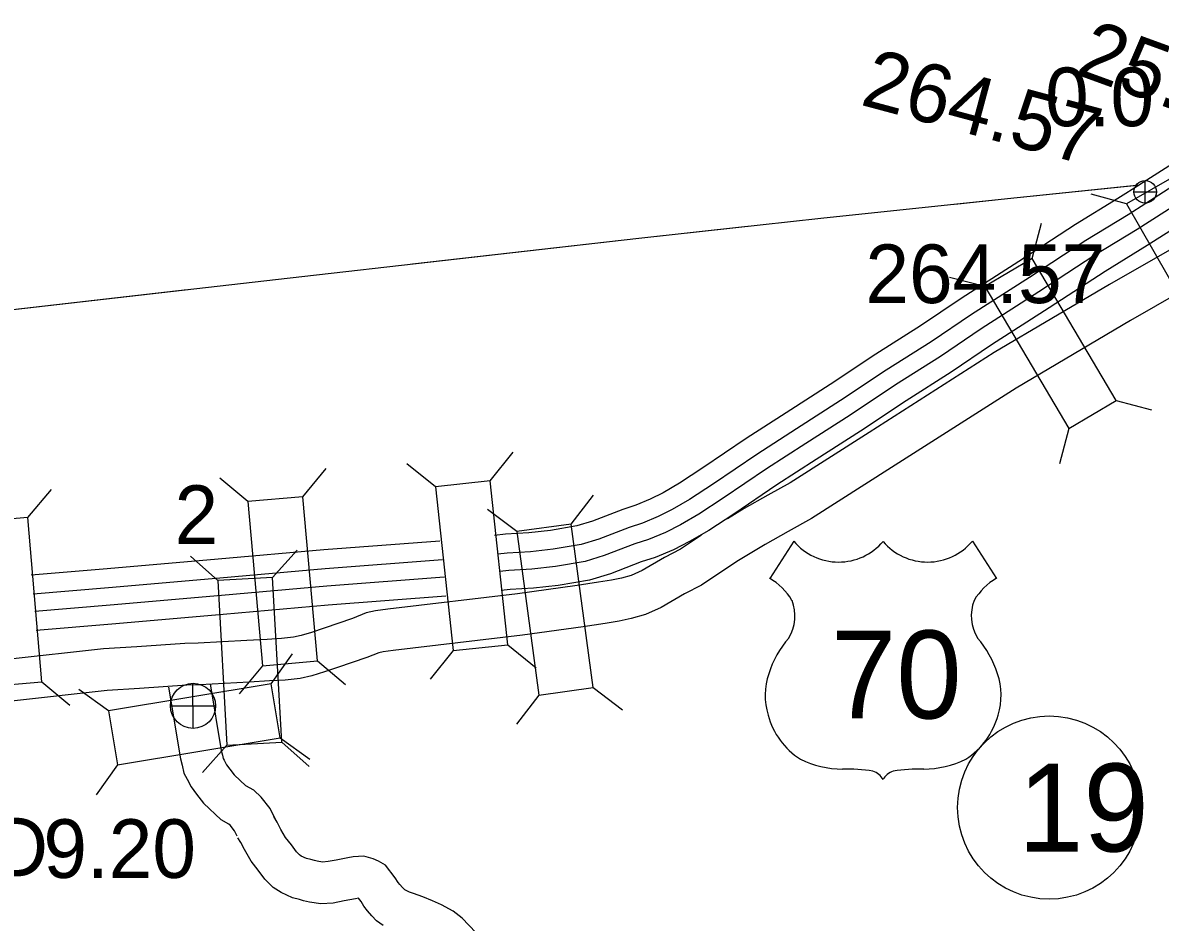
# Model space of a CAD drawing. Extents: x -939622 to -934222, y 1383701 to 1385301.
# Drawn here: x -935649.96 to -935625.37, y 1384382.28 to 1384401.72 of the extents above; entities that cross this region are included whole.
import ezdxf

# ---------------------------------------------------------------- set-up
doc = ezdxf.new("R2010")
doc.units = 0
for name, color, linetype in [('19', 7, 'Continuous'), ('2', 7, 'Continuous'), ('25', 7, 'Continuous'), ('Level 10', 7, 'Continuous'), ('Level 15', 7, 'Continuous'), ('Level 19', 7, 'Continuous'), ('Level 2', 7, 'Continuous'), ('Level 20', 7, 'Continuous'), ('Level 22', 7, 'Continuous'), ('Level 25', 7, 'Continuous'), ('Level 26', 7, 'Continuous'), ('Level 27', 7, 'Continuous')]:
    doc.layers.add(name, color=color, linetype=linetype)

msp = doc.modelspace()

# ---------------------------------------------------------------- linework, layer by layer
at = {"layer": '19'}
msp.add_lwpolyline([(-935621.443, 1384400.665), (-935621.839, 1384400.536), (-935622.238, 1384400.391), (-935622.604, 1384400.252), (-935623.126, 1384400.003), (-935623.714, 1384399.662), (-935624.391, 1384399.127), (-935625.822, 1384398.218)], dxfattribs=at)
at = {"layer": '2'}
msp.add_lwpolyline([(-935659.897, 1384394.596), (-935652.377, 1384395.274), (-935644.499, 1384396.172), (-935636.643, 1384397.068), (-935632.709, 1384397.496), (-935628.67, 1384397.922), (-935625.822, 1384398.216)], dxfattribs=at)
at = {"layer": 'Level 10'}
for points in [[(-935646.808, 1384387.358), (-935646.551, 1384385.81), (-935646.517, 1384385.674), (-935646.475, 1384385.503), (-935646.407, 1384385.368), (-935646.321, 1384385.204), (-935646.204, 1384385.044), (-935646.056, 1384384.854), (-935645.671, 1384384.493)], [(-935645.908, 1384387.433), (-935645.669, 1384385.993), (-935645.644, 1384385.891), (-935645.626, 1384385.817), (-935645.607, 1384385.781), (-935645.555, 1384385.681), (-935645.485, 1384385.585), (-935645.389, 1384385.462), (-935645.139, 1384385.227)], [(-935644.514, 1384384.527), (-935644.613, 1384384.735), (-935644.809, 1384384.981), (-935644.962, 1384385.13), (-935645.139, 1384385.227)], [(-935645.326, 1384384.139), (-935645.381, 1384384.255), (-935645.478, 1384384.377), (-935645.502, 1384384.4), (-935645.671, 1384384.493)], [(-935640.165, 1384382.054), (-935640.461, 1384382.367), (-935640.657, 1384382.521), (-935640.911, 1384382.651), (-935641.1, 1384382.742), (-935641.309, 1384382.831), (-935641.516, 1384382.903), (-935641.596, 1384382.927), (-935641.7, 1384382.977), (-935641.716, 1384382.99), (-935641.754, 1384383.028), (-935641.809, 1384383.091), (-935641.845, 1384383.139), (-935641.91, 1384383.238), (-935642.115, 1384383.514), (-935642.269, 1384383.597), (-935642.385, 1384383.651), (-935642.586, 1384383.706), (-935642.814, 1384383.692), (-935642.932, 1384383.67), (-935643.185, 1384383.621), (-935643.359, 1384383.588), (-935643.483, 1384383.58), (-935643.592, 1384383.596), (-935643.653, 1384383.61), (-935643.734, 1384383.635), (-935643.828, 1384383.659), (-935643.938, 1384383.709), (-935643.974, 1384383.733), (-935644.043, 1384383.802), (-935644.154, 1384383.952), (-935644.277, 1384384.109), (-935644.378, 1384384.282), (-935644.459, 1384384.438), (-935644.533, 1384384.563)], [(-935642.17, 1384382.205), (-935642.311, 1384382.311), (-935642.413, 1384382.415), (-935642.51, 1384382.525), (-935642.584, 1384382.625), (-935642.648, 1384382.723), (-935642.703, 1384382.797), (-935642.705, 1384382.797), (-935642.765, 1384382.786), (-935643.014, 1384382.738), (-935643.247, 1384382.693), (-935643.519, 1384382.677), (-935643.758, 1384382.71), (-935643.889, 1384382.741), (-935643.977, 1384382.768), (-935644.129, 1384382.807), (-935644.376, 1384382.92), (-935644.545, 1384383.032), (-935644.726, 1384383.212), (-935644.87, 1384383.407), (-935645.023, 1384383.602), (-935645.167, 1384383.847), (-935645.246, 1384384.001), (-935645.307, 1384384.103)]]:
    msp.add_lwpolyline(points, dxfattribs=at)
at = {"layer": 'Level 15'}
for points in [[(-935622.09, 1384398.595), (-935622.126, 1384398.574), (-935622.902, 1384398.141), (-935623.719, 1384397.638), (-935626.468, 1384396.062), (-935628.96, 1384394.592), (-935631.66, 1384392.865), (-935633.374, 1384391.779), (-935633.857, 1384391.507), (-935634.364, 1384391.22), (-935634.728, 1384391.001)], [(-935623.259, 1384396.864), (-935626.015, 1384395.284), (-935628.488, 1384393.825), (-935631.177, 1384392.106), (-935632.912, 1384391.007), (-935633.415, 1384390.723), (-935633.911, 1384390.442), (-935634.526, 1384390.073), (-935635.284, 1384389.566), (-935635.654, 1384389.376), (-935636.158, 1384389.084), (-935636.497, 1384388.929), (-935636.807, 1384388.842), (-935637.07, 1384388.789), (-935637.373, 1384388.739), (-935637.843, 1384388.664), (-935639.154, 1384388.487), (-935641.955, 1384388.155), (-935642.171, 1384388.125), (-935642.264, 1384388.103), (-935642.523, 1384388.001), (-935643.156, 1384387.786), (-935643.44, 1384387.689), (-935643.714, 1384387.602), (-935643.965, 1384387.549), (-935644.287, 1384387.513), (-935644.627, 1384387.493), (-935645.068, 1384387.471), (-935646.131, 1384387.412), (-935646.411, 1384387.404), (-935647.436, 1384387.33), (-935648.136, 1384387.289), (-935650.201, 1384387.06)], [(-935635.288, 1384390.646), (-935635.741, 1384390.343), (-935636.085, 1384390.166), (-935636.572, 1384389.884), (-935636.808, 1384389.776), (-935637.018, 1384389.717), (-935637.231, 1384389.674), (-935637.516, 1384389.628), (-935637.974, 1384389.554), (-935639.267, 1384389.38), (-935642.069, 1384389.047), (-935642.336, 1384389.011), (-935642.534, 1384388.964), (-935642.834, 1384388.846), (-935643.446, 1384388.638), (-935643.721, 1384388.544), (-935643.943, 1384388.473), (-935644.108, 1384388.439), (-935644.364, 1384388.41), (-935644.676, 1384388.392), (-935645.115, 1384388.37), (-935646.169, 1384388.312), (-935646.457, 1384388.304), (-935647.494, 1384388.228), (-935648.211, 1384388.186), (-935650.298, 1384387.955)]]:
    msp.add_lwpolyline(points, dxfattribs=at)
at = {"layer": 'Level 19'}
for points in [[(-935624.075, 1384398.395), (-935625.868, 1384397.255), (-935626.781, 1384396.695), (-935627.997, 1384395.903), (-935629.242, 1384395.106), (-935630.119, 1384394.511), (-935631.091, 1384393.895), (-935632.075, 1384393.241), (-935633.032, 1384392.629), (-935633.884, 1384392.078), (-935634.818, 1384391.444), (-935635.346, 1384391.098), (-935635.741, 1384390.868), (-935636.068, 1384390.706), (-935636.43, 1384390.553), (-935636.728, 1384390.456), (-935637.389, 1384390.203), (-935637.803, 1384390.078), (-935638.444, 1384389.969), (-935638.955, 1384389.913), (-935639.454, 1384389.882), (-935639.649, 1384389.861)], [(-935623.281, 1384398.475), (-935623.695, 1384398.148), (-935625.65, 1384396.905), (-935626.561, 1384396.346), (-935627.773, 1384395.556), (-935629.015, 1384394.762), (-935629.893, 1384394.166), (-935630.866, 1384393.549), (-935631.849, 1384392.895), (-935632.809, 1384392.282), (-935633.656, 1384391.734), (-935634.589, 1384391.101), (-935635.129, 1384390.747), (-935635.545, 1384390.505), (-935635.895, 1384390.33), (-935636.286, 1384390.166), (-935636.59, 1384390.067), (-935637.255, 1384389.812), (-935637.708, 1384389.676), (-935638.387, 1384389.56), (-935638.92, 1384389.502), (-935639.42, 1384389.471), (-935639.618, 1384389.45)], [(-935625.808, 1384398.226), (-935626.285, 1384397.923), (-935627.202, 1384397.36), (-935628.424, 1384396.564), (-935629.676, 1384395.764), (-935630.551, 1384395.169), (-935631.52, 1384394.556), (-935632.505, 1384393.9), (-935633.458, 1384393.291), (-935634.319, 1384392.735), (-935635.255, 1384392.099), (-935635.761, 1384391.768), (-935636.115, 1384391.562), (-935636.396, 1384391.422), (-935636.705, 1384391.292), (-935636.991, 1384391.199), (-935637.644, 1384390.948), (-935637.983, 1384390.846), (-935638.553, 1384390.749), (-935639.022, 1384390.698), (-935639.521, 1384390.667), (-935639.764, 1384390.641)], [(-935624.915, 1384398.305), (-935626.067, 1384397.573), (-935626.982, 1384397.012), (-935628.2, 1384396.218), (-935629.449, 1384395.419), (-935630.325, 1384394.824), (-935631.295, 1384394.21), (-935632.28, 1384393.555), (-935633.235, 1384392.944), (-935634.091, 1384392.391), (-935635.026, 1384391.756), (-935635.544, 1384391.417), (-935635.919, 1384391.199), (-935636.224, 1384391.047), (-935636.561, 1384390.905), (-935636.853, 1384390.81), (-935637.51, 1384390.558), (-935637.888, 1384390.444), (-935638.496, 1384390.34), (-935638.987, 1384390.287), (-935639.486, 1384390.256), (-935639.692, 1384390.234)], [(-935640.946, 1384390.518), (-935643.455, 1384390.33), (-935645.733, 1384390.126), (-935648.138, 1384389.919), (-935649.781, 1384389.779)], [(-935640.884, 1384390.109), (-935643.421, 1384389.919), (-935645.697, 1384389.715), (-935648.103, 1384389.508), (-935649.733, 1384389.369)], [(-935640.848, 1384389.735), (-935643.39, 1384389.545), (-935645.664, 1384389.342), (-935648.071, 1384389.135), (-935649.698, 1384388.995)], [(-935640.813, 1384389.324), (-935643.356, 1384389.134), (-935645.628, 1384388.931), (-935648.035, 1384388.724), (-935649.67, 1384388.584)]]:
    msp.add_lwpolyline(points, dxfattribs=at)
at = {"layer": 'Level 2'}
for points in [[(-935629.81, 1384397.802), (-935628.67, 1384397.922), (-935625.87, 1384398.211)], [(-935641.538, 1384396.51), (-935636.643, 1384397.068), (-935634.291, 1384397.324)], [(-935654.232, 1384395.107), (-935652.377, 1384395.274), (-935646.403, 1384395.955)]]:
    msp.add_lwpolyline(points, dxfattribs=at)
at = {"layer": 'Level 20'}
for p, q in [((-935626.101, 1384397.807), (-935626.866, 1384398.015)), ((-935628.137, 1384396.624), (-935627.939, 1384397.391)), ((-935629.16, 1384396.02), (-935629.927, 1384396.218)), ((-935626.325, 1384393.554), (-935625.558, 1384393.357)), ((-935627.348, 1384392.951), (-935627.546, 1384392.184)), ((-935639.856, 1384391.82), (-935639.359, 1384392.436)), ((-935643.908, 1384391.476), (-935643.4, 1384392.084)), ((-935641.038, 1384391.693), (-935641.654, 1384392.19)), ((-935645.091, 1384391.37), (-935645.699, 1384391.878)), ((-935649.849, 1384391.029), (-935649.339, 1384391.635)), ((-935638.104, 1384390.881), (-935637.624, 1384391.511)), ((-935639.281, 1384390.722), (-935639.911, 1384391.202)), ((-935644.558, 1384389.733), (-935644.03, 1384390.323)), ((-935645.744, 1384389.667), (-935646.334, 1384390.195)), ((-935644.59, 1384387.434), (-935644.13, 1384388.078)), ((-935640.657, 1384388.149), (-935641.154, 1384387.532)), ((-935639.476, 1384388.276), (-935638.859, 1384387.779)), ((-935644.774, 1384387.82), (-935645.282, 1384387.213)), ((-935643.591, 1384387.926), (-935642.983, 1384387.418)), ((-935649.545, 1384387.478), (-935648.939, 1384386.968)), ((-935648.106, 1384386.85), (-935648.751, 1384387.311)), ((-935637.626, 1384387.349), (-935636.996, 1384386.869)), ((-935638.803, 1384387.19), (-935639.283, 1384386.56)), ((-935645.547, 1384386.108), (-935646.075, 1384385.518)), ((-935644.396, 1384386.262), (-935643.752, 1384385.801)), ((-935644.361, 1384386.174), (-935643.771, 1384385.646)), ((-935647.912, 1384385.678), (-935648.373, 1384385.034))]:
    msp.add_line(p, q, dxfattribs=at)
for points in [[(-935626.101, 1384397.807), (-935624.329, 1384394.715), (-935623.298, 1384395.306), (-935625.071, 1384398.398)], [(-935626.325, 1384393.554), (-935628.137, 1384396.624), (-935629.16, 1384396.02), (-935627.348, 1384392.951)], [(-935639.476, 1384388.276), (-935639.856, 1384391.82), (-935641.038, 1384391.693), (-935640.657, 1384388.149)], [(-935645.091, 1384391.37), (-935644.774, 1384387.82), (-935643.591, 1384387.926), (-935643.908, 1384391.476)], [(-935649.545, 1384387.478), (-935649.849, 1384391.029), (-935651.033, 1384390.927), (-935650.729, 1384387.376)], [(-935637.626, 1384387.349), (-935638.104, 1384390.881), (-935639.281, 1384390.722), (-935638.803, 1384387.19)], [(-935645.744, 1384389.667), (-935645.547, 1384386.108), (-935644.361, 1384386.174), (-935644.558, 1384389.733)], [(-935647.912, 1384385.678), (-935644.396, 1384386.262), (-935644.59, 1384387.434), (-935648.106, 1384386.85)]]:
    msp.add_lwpolyline(points, close=True, dxfattribs=at)
at = {"layer": 'Level 22'}
for p, q in [((-935633.292, 1384390.515), (-935633.812, 1384389.712)), ((-935629.432, 1384390.515), (-935628.912, 1384389.712))]:
    msp.add_line(p, q, dxfattribs=at)
for centre, radius, start, end in [((-935632.325, 1384391.328), 1.264, 220.075, 319.6701), ((-935630.399, 1384391.328), 1.264, 220.3299, 319.925), ((-935634.49, 1384388.546), 1.349, 30.7809, 59.9883), ((-935628.234, 1384388.546), 1.349, 120.0117, 149.2191), ((-935634.193, 1384388.902), 0.925, 328.8105, 21.2108), ((-935628.531, 1384388.902), 0.925, 158.7892, 211.1895), ((-935631.775, 1384387.006), 2.157, 138.9565, 162.6913), ((-935630.949, 1384387.006), 2.157, 17.3087, 41.0435), ((-935632.487, 1384387.183), 1.426, 160.9576, 197.3819), ((-935630.237, 1384387.183), 1.426, 342.6181, 19.0424), ((-935632.255, 1384387.187), 1.65, 195.1074, 237.1312), ((-935630.469, 1384387.187), 1.65, 302.8688, 344.8926), ((-935632.224, 1384387.706), 2.118, 244.0771, 269.5779), ((-935632.175, 1384381.709), 3.88, 81.1942, 90.9539), ((-935630.549, 1384381.709), 3.88, 89.0461, 98.8058), ((-935630.5, 1384387.706), 2.118, 270.4221, 295.9229), ((-935631.69, 1384385.188), 0.372, 28.0342, 72.9864), ((-935631.034, 1384385.188), 0.372, 107.0136, 151.9658)]:
    msp.add_arc(centre, radius, start, end, dxfattribs=at)
at = {"layer": 'Level 26'}
for p, q in [((-935625.695, 1384397.821), (-935625.698, 1384398.31)), ((-935625.941, 1384398.064), (-935625.453, 1384398.067)), ((-935646.275, 1384386.468), (-935646.28, 1384387.445)), ((-935646.766, 1384386.954), (-935645.789, 1384386.959))]:
    msp.add_line(p, q, dxfattribs=at)
for centre, radius in [((-935625.697, 1384398.065), 0.244), ((-935646.278, 1384386.956), 0.488)]:
    msp.add_circle(centre, radius, dxfattribs=at)
at = {"layer": 'Level 27'}
msp.add_circle((-935627.772, 1384384.757), 1.98, dxfattribs=at)

# ---------------------------------------------------------------- texts
at = {"layer": '25'}
for s, p in [('0.0', (-935627.86, 1384399.486)), ('264.57', (-935631.743, 1384395.662))]:
    msp.add_text(s, height=1.2672, dxfattribs=at).set_placement(p)
at = {"layer": 'Level 20'}
msp.add_text('2', height=1.267, dxfattribs=at).set_placement((-935646.678, 1384390.455))
at = {"layer": 'Level 22'}
msp.add_text('70', height=1.9008, dxfattribs=at).set_placement((-935632.49, 1384386.683))
at = {"layer": 'Level 25'}
for s, rotation, p in [('25.05', 340, (-935627.234, 1384400.62)), ('264.57', 345, (-935631.881, 1384399.956))]:
    msp.add_text(s, height=1.2672, rotation=rotation, dxfattribs=at).set_placement(p)
for s, p in [('END', (-935652.991, 1384383.271)), ('9.20', (-935649.514, 1384383.236))]:
    msp.add_text(s, height=1.2672, dxfattribs=at).set_placement(p)
at = {"layer": 'Level 27'}
msp.add_text('19', height=1.9008, dxfattribs=at).set_placement((-935628.445, 1384383.807))

doc.saveas('drawing.dxf')
